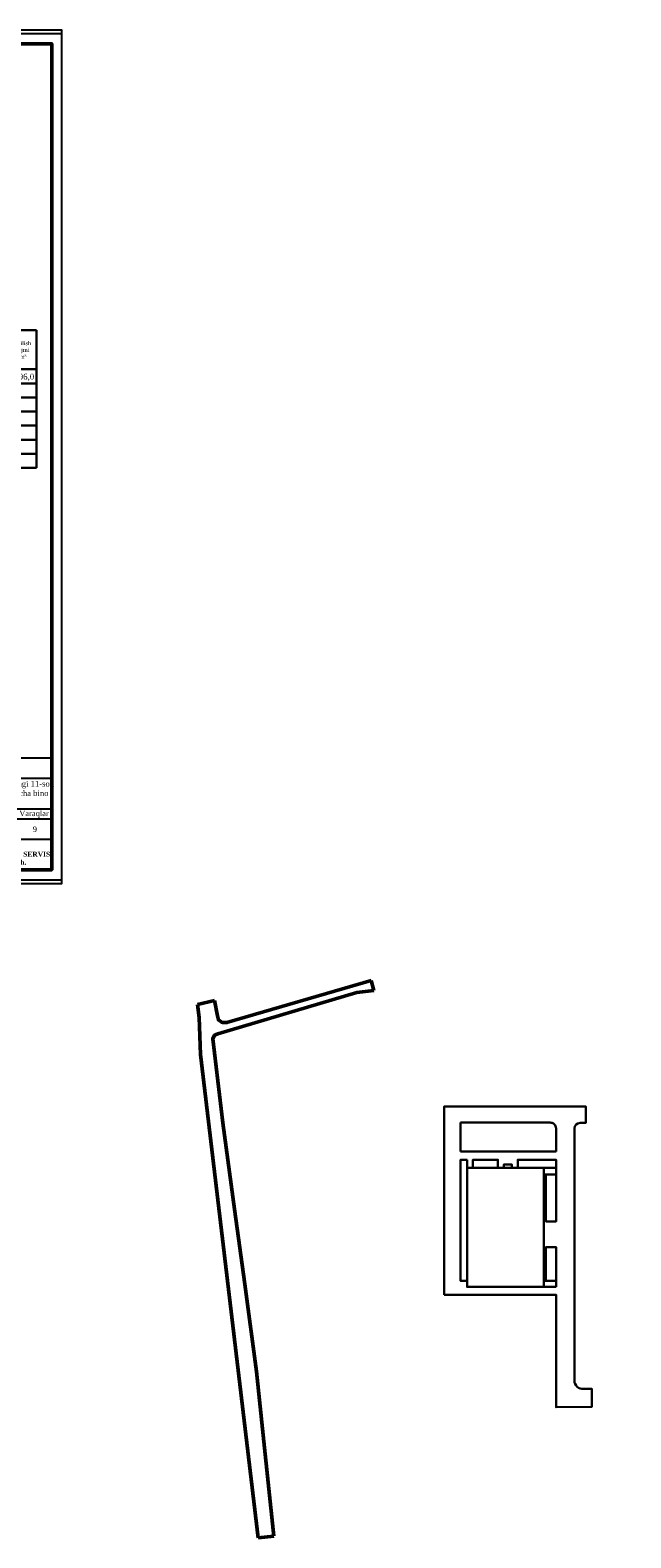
# Model space of a CAD drawing. Header units: millimetres. Extents: x -257011 to 237647566, y 2784933 to 6706507.
# Tile 331 of 451: x 9484592 to 9632312, y 5547027 to 5918091. Entities that reach past the tile are written whole.
import ezdxf

# ---------------------------------------------------------------- set-up
doc = ezdxf.new("R2010")
doc.units = ezdxf.units.MM
doc.header["$LTSCALE"] = 1000
doc.layers.add('(002) Рамка', color=7, linetype='Continuous')
doc.layers.add('Та', color=250, linetype='Continuous', lineweight=25)
doc.layers.add('Ф А С А Д', color=250, linetype='Continuous', lineweight=15)
doc.styles.add('Roman', font='romans')
doc.styles.get("Standard").update_dxf_attribs({"font": 'ARIALN.TTF'})
doc.styles.add('WMF-Times New Roman0', font='times.ttf')

# ---------------------------------------------------------------- blocks, each defined once
blk = doc.blocks.new('dhyjfyuk')
for p, q in [((4475914, -1184524), (4383414, -1184524)), ((4475914, -1212024), (4475914, -1184524)), ((4415914, -1189524), (4475914, -1189524)), ((4383414, -1197024), (4475914, -1197024)), ((4450914, -1199524), (4475914, -1199524)), ((4383414, -1204524), (4475914, -1204524))]:
    blk.add_line(p, q)
at = {"style": 'WMF-Times New Roman0'}
for s, insert, char_height, width, attachment_point in [('\\pi3453.25486;Samarqand viloyati Toyloq tumani "Хоnсhоrbоg\'" МFY dagi 11-son \\P\\pi1816.32378;maktabni rekonstruksiya qilish. (360 o\'quvchi o\'rinli qo\'shimcha bino \\P\\pi27327.21058;qurish).', (4414694, -1193420), 1400, 60812.6, 4), ('\\pi12888.864;{\\fTimes New Roman|b1|i0|c204|p18;\\C0;MCHJ\\P\\pi2815.884;"PARVIZ  PROEKT  SERVIS"\\P\\pi9383.364;Samarqand sh.\\C256; }', (4448452, -1205594), 1200, 29788.7, 1)]:
    blk.add_mtext(s, dxfattribs=dict(at, insert=insert, char_height=char_height, width=width, attachment_point=attachment_point))
at = {"char_height": 1370.37, "width": 6256.98, "attachment_point": 1}
for s, insert in [('{\\fTimes New Roman|b0|i0|c204|p18;Varaqlar}', (4467912, -1197449)), ('{\\fTimes New Roman|b0|i0|c0|p18;9}', (4471227, -1201380))]:
    blk.add_mtext(s, dxfattribs=dict(at, insert=insert))

msp = doc.modelspace()

# ---------------------------------------------------------------- linework, layer by layer
at = {"lineweight": 30}
for p, q in [((9486165.298, 5844243.995), (9414754.149, 5844243.995)), ((9486165.298, 5844243.995), (9486165.298, 5810343.54)), ((9486165.298, 5834637.577), (9414754.149, 5834637.577)), ((9486165.298, 5831167), (9414754.149, 5831167)), ((9486165.298, 5827696.423), (9414754.149, 5827696.423)), ((9486165.298, 5824225.847), (9414754.149, 5824225.847)), ((9486165.298, 5820755.27), (9414754.149, 5820755.27)), ((9486165.298, 5817284.693), (9414754.149, 5817284.693)), ((9486165.298, 5813814.116), (9414754.149, 5813814.116)), ((9486165.298, 5810343.54), (9414754.149, 5810343.54))]:
    msp.add_line(p, q, dxfattribs=at)
at = {"lineweight": 50, "ltscale": 1000}
for p, q in [((9568483.264, 5684183.03), (9569127.374, 5681769.148)), ((9525705.477, 5678324.307), (9529957.709, 5679242.823)), ((9544486.32, 5547479.277), (9540700.237, 5547026.646))]:
    msp.add_line(p, q, dxfattribs=at)
at = {"lineweight": 30, "ltscale": 1000}
for p, q in [((9590431.707, 5642100.561), (9590431.707, 5649212.665)), ((9590431.707, 5642100.561), (9613931.707, 5642100.561)), ((9593481.707, 5640100.561), (9599606.707, 5640100.561)), ((9611431.707, 5636450.561), (9610931.707, 5636450.561)), ((9602381.707, 5608800.561), (9613931.707, 5608800.561)), ((9611431.707, 5610250.561), (9610931.707, 5610250.561))]:
    msp.add_line(p, q, dxfattribs=at)
at = {"color": 5}
msp.add_lwpolyline([(9197923.22, 5708974.98), (9492392.917, 5708974.98), (9492392.917, 5917207.123), (9197923.22, 5917207.123)], close=True, dxfattribs=at)
at = {"lineweight": 50, "ltscale": 1000}
for points in [[(9544486.32, 5547479.277), (9541929.241, 5572322.905), (9540269.217, 5588003.504), (9537377.149, 5609479.693), (9534820.835, 5627893.154), (9531953.563, 5649202.995), (9529474.855, 5669880.978), (9529888.828, 5670732.021), (9530766.597, 5671076.631), (9564940.809, 5681205.904), (9569127.374, 5681769.148)], [(9568483.264, 5684183.03), (9532985.548, 5673836.629), (9531777.229, 5673890.755), (9530897.547, 5674515.736), (9530643.147, 5675532.649), (9529957.709, 5679242.823)], [(9525705.477, 5678324.307), (9526116.082, 5675092.291), (9526475.409, 5666011.847), (9540695.359, 5547067.452)]]:
    msp.add_lwpolyline(points, dxfattribs=at)
at = {"lineweight": 30, "ltscale": 1000}
msp.add_lwpolyline([(9586429.743, 5606845.558), (9613931.707, 5606845.558), (9613931.707, 5579170.78), (9622722.036, 5579241.862), (9622722.036, 5583723.512), (9620652.299, 5583678.837, -0.4225337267), (9618431.707, 5585710.505), (9618431.707, 5609625.841), (9618431.707, 5647790.268, -0.4029896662), (9619832.241, 5649137.931), (9621246.718, 5649137.131), (9621246.718, 5653219.568), (9586429.743, 5653219.568)], format="xyb", close=True, dxfattribs=at)
msp.add_lwpolyline([(9613931.707, 5642100.561), (9613931.707, 5647807.452, 0.4335304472), (9612439.362, 5649212.665), (9590431.707, 5649212.665)], format="xyb", dxfattribs=at)
for points in [[(9592031.707, 5640100.561), (9590431.707, 5640100.561), (9590431.707, 5610250.561), (9592031.707, 5610250.561)], [(9592031.707, 5638100.561), (9610931.707, 5638100.561), (9610931.707, 5608800.561), (9592031.707, 5608800.561)], [(9599606.707, 5638100.561), (9593481.707, 5638100.561), (9593481.707, 5640100.561), (9599606.707, 5640100.561)], [(9604506.707, 5638100.561), (9613931.707, 5638100.561), (9613931.707, 5640100.561), (9604506.707, 5640100.561)], [(9611431.707, 5636450.561), (9611431.707, 5624900.561), (9613931.707, 5624900.561), (9613931.707, 5636450.561)], [(9611431.707, 5610250.561), (9611431.707, 5618600.561), (9613931.707, 5618600.561), (9613931.707, 5610250.561)]]:
    msp.add_lwpolyline(points, close=True, dxfattribs=at)
for points in [[(9603056.707, 5638100.561), (9603056.707, 5638875.668), (9601056.707, 5638875.668), (9601056.707, 5638100.561)], [(9613931.707, 5624900.561), (9613931.707, 5640100.561)], [(9613931.707, 5608800.561), (9613931.707, 5618600.561)]]:
    msp.add_lwpolyline(points, dxfattribs=at)
at = {"layer": 'Defpoints', "color": 6}
msp.add_lwpolyline([(9343892.917, 5918091.052), (9343892.917, 5708091.052), (9492392.917, 5708091.052), (9492392.917, 5918091.052)], close=True, dxfattribs=at)
at = {"layer": 'Ф А С А Д', "color": 5, "lineweight": 50}
msp.add_lwpolyline([(9207839.037, 5711453.934), (9489913.963, 5711453.934), (9489913.963, 5914728.169), (9207839.037, 5914728.169)], close=True, dxfattribs=at)

# ---------------------------------------------------------------- block references
at = {"layer": '(002) Рамка', "lineweight": 50}
msp.add_blockref('dhyjfyuk', (5013999.818, 6923478.227), dxfattribs=at)

# ---------------------------------------------------------------- texts
at = {"attachment_point": 4}
for s, insert, char_height, width, style in [('\\pi31918.69309;Urgut tumani " Dehqonobod " MFY dagi  37-son maktabni rekonstruksiya qilish.', (9192399.793, 5909171.305), 2600, 178805.83178, 'WMF-Times New Roman0'), ('\\pi18148.64809,t23754.26974,93492.78231;{\\fArial|b0|i0|c0|p34;2.^I \\fArial|b0|i0|c204|p34;Qurilish belgilangan "A" nuqtasidan amalga oshiriladi.}', (9261169.798, 5719439.357), 1484.641859, 79822.57247, 'Roman')]:
    msp.add_mtext(s, dxfattribs=dict(at, insert=insert, char_height=char_height, width=width, style=style))
at = {"color": 7, "lineweight": 30, "insert": (9477464.695, 5841561.1), "char_height": 998.43257, "width": 9474.84803, "attachment_point": 1}
msp.add_mtext('\\pi2351.83787;{\\fTimes New Roman|b0|i0|c204|p18;\\C256;Qurilish         \\P\\pi2708.16847;  hajmi\\P\\pi3422.97631;   m³}', dxfattribs=at)
at = {"layer": 'Та', "lineweight": 30, "insert": (9479599.511, 5833532.294), "char_height": 1440.96278, "width": 10311.18757, "attachment_point": 1}
msp.add_mtext('{\\fTimes New Roman|b0|i0|c0|p18;4996,0}', dxfattribs=at)

doc.saveas('drawing.dxf')
